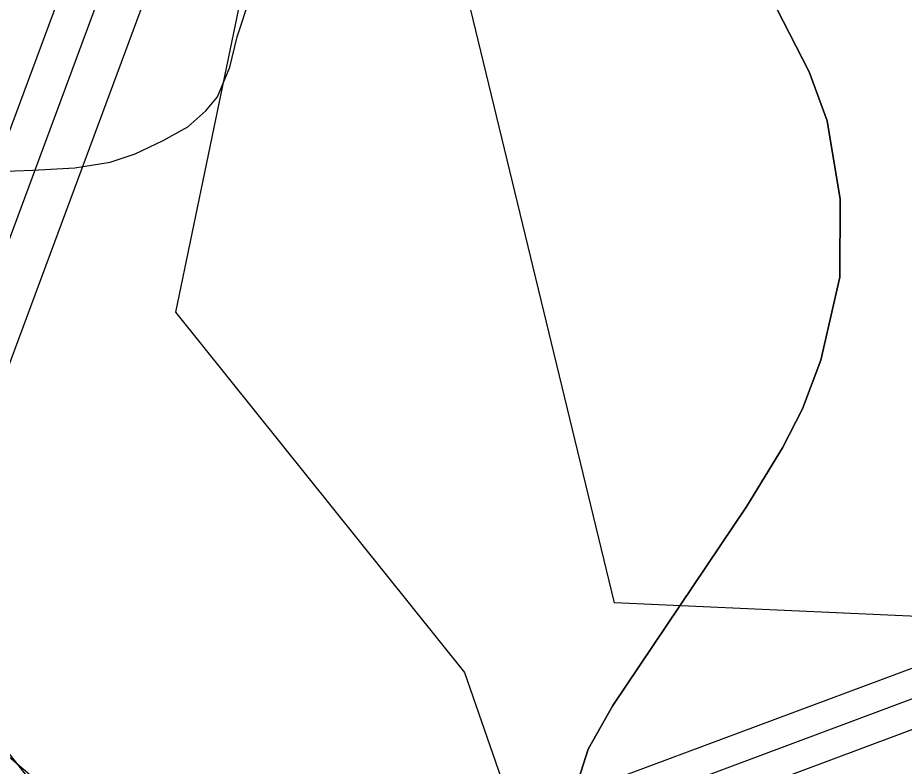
# Model space of a CAD drawing. Extents: x -758499 to -754160, y -1175205 to -1172032.
# Drawn here: x -756838 to -756530.3, y -1173480.3 to -1173220.7 of the extents above; entities that cross this region are included whole.
import ezdxf

# ---------------------------------------------------------------- set-up
doc = ezdxf.new("R2010")
doc.units = 0
for name, color, linetype in [('A041_BPEJ_p', 7, 'Continuous'), ('A043_InvPuda_p', 7, 'Continuous'), ('A051_QAZ_p', 7, 'Continuous'), ('A073_ElVed_l_VN', 7, 'Continuous'), ('A073_ElVed_l_VVN', 7, 'Continuous'), ('A073_ElVed_op', 7, 'Continuous'), ('vrstevnice', 7, 'Continuous')]:
    doc.layers.add(name, color=color, linetype=linetype)

msp = doc.modelspace()

# ---------------------------------------------------------------- linework, layer by layer
at = {"layer": 'A041_BPEJ_p'}
for p, q in [((-756563.35, -1173239.47), (-756574.68, -1173217.38)), ((-756574.68, -1173217.38), (-756563.35, -1173239.47)), ((-756557.08, -1173256.45), (-756563.35, -1173239.47)), ((-756563.35, -1173239.47), (-756557.08, -1173256.45)), ((-756552.55, -1173283.57), (-756557.08, -1173256.45)), ((-756557.08, -1173256.45), (-756552.55, -1173283.57)), ((-756552.7, -1173310.67), (-756552.55, -1173283.57)), ((-756552.55, -1173283.57), (-756552.7, -1173310.67)), ((-756559.21, -1173339.41), (-756552.7, -1173310.67)), ((-756552.7, -1173310.67), (-756559.21, -1173339.41)), ((-756565.66, -1173356.3), (-756559.21, -1173339.41)), ((-756559.21, -1173339.41), (-756565.66, -1173356.3)), ((-756572.52, -1173369.81), (-756565.66, -1173356.3)), ((-756565.66, -1173356.3), (-756572.52, -1173369.81)), ((-756584.92, -1173390.05), (-756572.52, -1173369.81)), ((-756572.52, -1173369.81), (-756584.92, -1173390.05)), ((-756631.5, -1173459.17), (-756584.92, -1173390.05)), ((-756584.92, -1173390.05), (-756631.5, -1173459.17)), ((-756640.07, -1173474.36), (-756631.5, -1173459.17)), ((-756631.5, -1173459.17), (-756640.07, -1173474.36)), ((-756644.81, -1173489.57), (-756640.07, -1173474.36)), ((-756640.07, -1173474.36), (-756644.81, -1173489.57))]:
    msp.add_line(p, q, dxfattribs=at)
at = {"layer": 'A043_InvPuda_p'}
for p, q in [((-756698.32, -1172913.39), (-756783.26, -1173322.76)), ((-756630.93, -1173423.63), (-756682.54, -1173210.55)), ((-756783.26, -1173322.76), (-756682.98, -1173447.74)), ((-756814.86, -1173508.55), (-756913, -1173386.25)), ((-756302.97, -1173438.22), (-756630.93, -1173423.63)), ((-756682.98, -1173447.74), (-756562.78, -1173793.28))]:
    msp.add_line(p, q, dxfattribs=at)
at = {"layer": 'A051_QAZ_p'}
msp.add_line((-756874.67, -1173448.25), (-756820.76, -1173494.27), dxfattribs=at)
at = {"layer": 'A073_ElVed_l_VN'}
msp.add_lwpolyline([(-755889.67, -1173214.41), (-755997.14, -1173256.36), (-756090.37, -1173292.81), (-756166.71, -1173322.49), (-756277.23, -1173363.71), (-756391.79, -1173406.32), (-756503.08, -1173447.76), (-756614.81, -1173489.45), (-756725.9, -1173530.87), (-756829.91, -1173569.83)], dxfattribs=at)
at = {"layer": 'A073_ElVed_l_VVN'}
for points in [[(-757023.88, -1173623.51), (-756957.86, -1173612.01), (-756872.35, -1173382.02), (-756784.69, -1173146.16), (-756699, -1172915.72), (-756607.08, -1172668.33), (-756515.36, -1172421.39), (-756487.58, -1172344.76)], [(-757026.12, -1173610.7), (-756967.44, -1173600.49), (-756884.53, -1173377.5), (-756796.87, -1173141.64), (-756711.18, -1172911.2), (-756619.26, -1172663.81), (-756527.56, -1172416.91), (-756502.96, -1172349.04)]]:
    msp.add_lwpolyline(points, dxfattribs=at)
at = {"layer": 'A073_ElVed_op'}
for points in [[(-756480.37, -1172368.87), (-756501.28, -1172426.56), (-756593.02, -1172673.56), (-756684.94, -1172920.95), (-756770.63, -1173151.39), (-756858.29, -1173387.25), (-756946.8, -1173625.31), (-757361.61, -1173697.55), (-757603.48, -1173739.4), (-757710.46, -1173757.12)], [(-756937.08, -1173599.18), (-756833.41, -1173560.46), (-756729.4, -1173521.5), (-756618.3, -1173480.08), (-756506.57, -1173438.39), (-756395.28, -1173396.95), (-756280.72, -1173354.34), (-756170.27, -1173313.14), (-756094, -1173283.49), (-756000.78, -1173247.05), (-755893.3, -1173205.09), (-755782.45, -1173161.86), (-755672.55, -1173119.02), (-755584.87, -1173084.82), (-755525.32, -1173086.94), (-755455.27, -1173089.86)], [(-755445.09, -1173111.7), (-755451.32, -1173110.05), (-755526.1, -1173106.92), (-755581.45, -1173104.96), (-755665.29, -1173137.66), (-755775.19, -1173180.5), (-755886.04, -1173223.73), (-755993.5, -1173265.67), (-756086.74, -1173302.13), (-756163.15, -1173331.84), (-756273.74, -1173373.08), (-756388.3, -1173415.69), (-756499.59, -1173457.13), (-756611.32, -1173498.82), (-756722.4, -1173540.24), (-756826.41, -1173579.2), (-756944.42, -1173623.27), (-756946.15, -1173623.58)]]:
    msp.add_lwpolyline(points, dxfattribs=at)
at = {"layer": 'vrstevnice'}
for p, q in [((-756761.88, -1173227.31), (-756756.72, -1173211.97)), ((-756764.36, -1173237.82), (-756761.88, -1173227.31)), ((-756768.68, -1173248.16), (-756764.36, -1173237.82)), ((-756772.68, -1173252.98), (-756768.68, -1173248.16)), ((-756778.96, -1173258.56), (-756772.68, -1173252.98)), ((-756787.56, -1173263.24), (-756778.96, -1173258.56)), ((-756797.26, -1173267.93), (-756787.56, -1173263.24)), ((-756805.88, -1173270.77), (-756797.26, -1173267.93)), ((-756818.19, -1173272.73), (-756805.88, -1173270.77)), ((-756849.94, -1173274.16), (-756832.71, -1173273.6)), ((-756832.71, -1173273.6), (-756818.19, -1173272.73))]:
    msp.add_line(p, q, dxfattribs=at)

doc.saveas('drawing.dxf')
